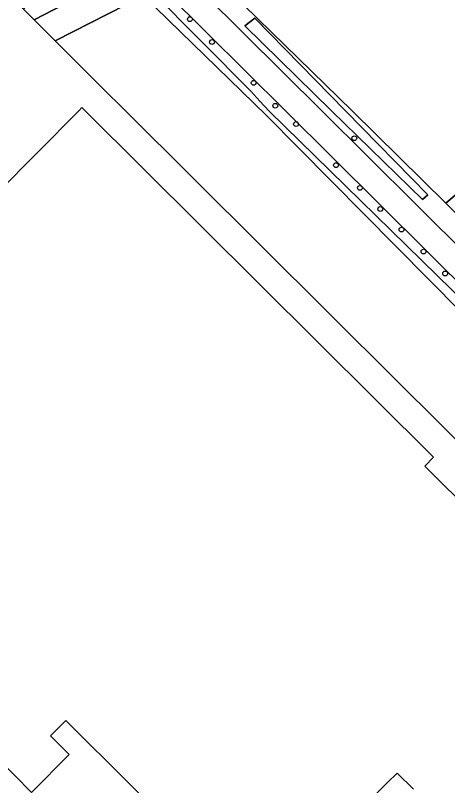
# Model space of a CAD drawing. Extents: x 155018 to 156648, y 383979 to 385733.
# Drawn here: x 155686.8 to 155774.5, y 385363.3 to 385519.3 of the extents above; entities that cross this region are included whole.
import ezdxf

# ---------------------------------------------------------------- set-up
doc = ezdxf.new("R2010")
doc.units = 0
for name, color, linetype in [('IMGEO_Berm_groen', 7, 'Continuous'), ('IMGEO_Boom', 7, 'Continuous'), ('IMGEO_Erf', 7, 'Continuous'), ('IMGEO_Gemengd_bos', 7, 'Continuous'), ('IMGEO_Greppel_droge_sloot', 7, 'Continuous'), ('IMGEO_Groenvoorziening', 7, 'Continuous'), ('IMGEO_Hek', 7, 'Continuous'), ('IMGEO_Pand', 7, 'Continuous'), ('IMGEO_Rijbaan_lokaal_gesloten', 7, 'Continuous'), ('IMGEO_Rijbaan_lokaal_open', 7, 'Continuous')]:
    doc.layers.add(name, color=color, linetype=linetype)

msp = doc.modelspace()

# ---------------------------------------------------------------- linework, layer by layer
at = {"layer": 'IMGEO_Berm_groen'}
msp.add_lwpolyline([(155652.42, 385596.07), (155653.29, 385595.44), (155717.18, 385531.53), (155748.94, 385500), (155768.03, 385481.05), (155779.16, 385470), (155783.27, 385465.93), (155841.78, 385407.84), (155844.64, 385405.08), (155847.36, 385407.6), (155842.25, 385412.68), (155774.11, 385481.28), (155755.11, 385500), (155733.22, 385521.32)], dxfattribs=at)
msp.add_lwpolyline([(155733.32, 385517.17), (155735.37, 385518.75), (155753.75, 385500), (155770.48, 385482.95), (155769.35, 385482.02), (155750.92, 385500)], close=True, dxfattribs=at)
at = {"layer": 'IMGEO_Boom'}
for centre in [(155722.2, 385518.54), (155726.67, 385513.92), (155735.14, 385505.66), (155739.51, 385501.01), (155743.73, 385497.3), (155755.54, 385494.43), (155751.84, 385488.98), (155756.68, 385484.37), (155760.81, 385480.1), (155765.11, 385475.93), (155769.57, 385471.47), (155773.98, 385467.02)]:
    msp.add_circle(centre, 0.489, dxfattribs=at)
at = {"layer": 'IMGEO_Erf'}
for points in [[(155709.11, 385500), (155704.35, 385504.73), (155696.31, 385512.75), (155694.89, 385514.18), (155690.63, 385518.42), (155688.45, 385520.6), (155656.14, 385552.86), (155652.37, 385556.61), (155648.09, 385560.89), (155629.78, 385579.17), (155625.27, 385583.67), (155619.91, 385589.03), (155619.74, 385589.2), (155620.17, 385589.66), (155618.76, 385591.74), (155615.48, 385596.71), (155615.91, 385597.12), (155600.38, 385623.79)], [(155633.04, 385432.97), (155699.65, 385500), (155700.3, 385500.65), (155700.96, 385500), (155771.63, 385429.79), (155769.86, 385428), (155779.96, 385417.96)], [(155740.04, 385318.89), (155745.34, 385324.23), (155741.02, 385328.33), (155738.1, 385331.21), (155740.29, 385333.4), (155743.19, 385330.51), (155747.38, 385326.28), (155767.23, 385346.14), (155772.29, 385351.23), (155775.62, 385354.74), (155784.92, 385364.1), (155789.54, 385368.76), (155804.02, 385383.43), (155810.15, 385389.41), (155815.28, 385394.61), (155764.27, 385445.24), (155709.11, 385500)], [(155767.52, 385362.57), (155764.23, 385365.84), (155762.3, 385363.91), (155736.15, 385337.59), (155697.02, 385376.46), (155693.91, 385373.34), (155697.7, 385369.56), (155690.09, 385361.92), (155683.07, 385368.89)]]:
    msp.add_lwpolyline(points, dxfattribs=at)
msp.add_lwpolyline([(155809.67, 385511.54), (155774.11, 385481.28), (155842.25, 385412.68), (155851.88, 385412.44), (155851.68, 385412.26), (155852.01, 385411.91), (155852.11, 385411.8), (155852.34, 385412.02), (155858.3, 385405.19), (155858.04, 385404.98), (155858.25, 385404.73), (155858.45, 385404.49), (155858.76, 385404.74), (155901.2, 385356.29), (155925.58, 385377.52), (155870.39, 385441.17), (155858.72, 385454.47), (155849.02, 385465.53), (155838.03, 385477.99), (155831.64, 385486.2), (155828.77, 385489.42), (155817.36, 385502.33), (155815.13, 385504.94), (155812.7, 385507.55)], close=True, dxfattribs=at)
at = {"layer": 'IMGEO_Gemengd_bos'}
msp.add_lwpolyline([(155733.22, 385521.32), (155755.11, 385500), (155774.11, 385481.28), (155809.67, 385511.54), (155812.7, 385507.55), (155815.13, 385504.94), (155817.36, 385502.33), (155828.77, 385489.42), (155831.64, 385486.2), (155838.03, 385477.99), (155849.02, 385465.53), (155858.72, 385454.47), (155870.39, 385441.17), (155925.58, 385377.52), (155901.2, 385356.29), (155905.15, 385351.78), (155904.33, 385350.97), (155930.93, 385324.53)], dxfattribs=at)
at = {"layer": 'IMGEO_Greppel_droge_sloot'}
for points in [[(155738.25, 385499.93), (155736.41, 385501.96), (155734.57, 385503.97), (155714.48, 385524.2), (155712.8, 385523.34), (155737.64, 385499.09), (155777.21, 385459.2), (155788.43, 385447.89), (155799.78, 385436.84), (155807.26, 385430.22), (155808.12, 385431.14), (155808.22, 385431.25), (155795.03, 385444.11), (155789.93, 385449.5), (155778.53, 385460.63)], [(155735.37, 385518.75), (155733.32, 385517.17), (155750.92, 385500), (155769.35, 385482.02), (155770.48, 385482.95), (155753.75, 385500)]]:
    msp.add_lwpolyline(points, close=True, dxfattribs=at)
at = {"layer": 'IMGEO_Groenvoorziening'}
msp.add_lwpolyline([(155708.37, 385527.67), (155700.88, 385534.98), (155694.08, 385541.96), (155685.85, 385550.8), (155680.12, 385556.53), (155672.72, 385563.39), (155665.94, 385570.2), (155657.19, 385561.44), (155693.29, 385525.29), (155688.45, 385520.6), (155690.63, 385518.42)], close=True, dxfattribs=at)
for points in [[(155777.21, 385459.2), (155737.64, 385499.09), (155712.8, 385523.34), (155694.89, 385514.18), (155696.31, 385512.75), (155704.35, 385504.73), (155709.11, 385500), (155764.27, 385445.24), (155815.28, 385394.61)], [(155714.48, 385524.2), (155734.57, 385503.97), (155736.41, 385501.96), (155738.25, 385499.93), (155778.53, 385460.63)], [(155779.84, 385462.04), (155741.61, 385500), (155717.48, 385523.97)]]:
    msp.add_lwpolyline(points, dxfattribs=at)
at = {"layer": 'IMGEO_Hek'}
for points in [[(155755.11, 385500), (155733.22, 385521.32), (155665.28, 385589.78), (155650.49, 385604.2), (155631.56, 385613.61), (155629.78, 385621.92)], [(155688.45, 385520.6), (155690.63, 385518.42)], [(155690.63, 385518.42), (155694.89, 385514.18)], [(155694.89, 385514.18), (155696.31, 385512.75)], [(155696.31, 385512.75), (155704.35, 385504.73)], [(155704.35, 385504.73), (155709.11, 385500)], [(155709.11, 385500), (155764.27, 385445.24)], [(155774.11, 385481.28), (155755.11, 385500)], [(155842.25, 385412.68), (155774.11, 385481.28)], [(155764.27, 385445.24), (155815.28, 385394.61)]]:
    msp.add_lwpolyline(points, dxfattribs=at)
at = {"layer": 'IMGEO_Pand'}
for points in [[(155779.96, 385417.96), (155769.86, 385428), (155771.63, 385429.79), (155700.96, 385500), (155700.3, 385500.65), (155699.65, 385500), (155633.04, 385432.97)], [(155683.07, 385368.89), (155690.09, 385361.92), (155697.7, 385369.56), (155693.91, 385373.34), (155697.02, 385376.46), (155736.15, 385337.59), (155762.3, 385363.91), (155764.23, 385365.84), (155767.52, 385362.57)]]:
    msp.add_lwpolyline(points, dxfattribs=at)
at = {"layer": 'IMGEO_Rijbaan_lokaal_gesloten'}
for points in [[(155768.03, 385481.05), (155748.94, 385500), (155717.18, 385531.53), (155653.29, 385595.44), (155652.42, 385596.07)], [(155652.46, 385589), (155662.52, 385578.93), (155670.48, 385570.97), (155711.2, 385530.22), (155713.4, 385528.02), (155717.48, 385523.97), (155741.61, 385500), (155779.84, 385462.04), (155824.89, 385417.3), (155825.85, 385415.98), (155826.75, 385414.64), (155827.58, 385413.24), (155842.42, 385397.5)], [(155924.42, 385325.06), (155921.82, 385327.8), (155909.6, 385340.11), (155901.56, 385348.21), (155887.86, 385362), (155870.14, 385379.72), (155860.67, 385389.18), (155855.91, 385393.95), (155848.77, 385401.09), (155844.64, 385405.08), (155841.78, 385407.84), (155783.27, 385465.93), (155779.16, 385470), (155768.03, 385481.05)]]:
    msp.add_lwpolyline(points, dxfattribs=at)
at = {"layer": 'IMGEO_Rijbaan_lokaal_open'}
msp.add_lwpolyline([(155717.48, 385523.97), (155713.4, 385528.02), (155711.2, 385530.22), (155710.3, 385528.68), (155710.12, 385528.59), (155708.37, 385527.67), (155690.63, 385518.42), (155694.89, 385514.18), (155712.8, 385523.34), (155714.48, 385524.2), (155714.57, 385524.25)], close=True, dxfattribs=at)

doc.saveas('drawing.dxf')
